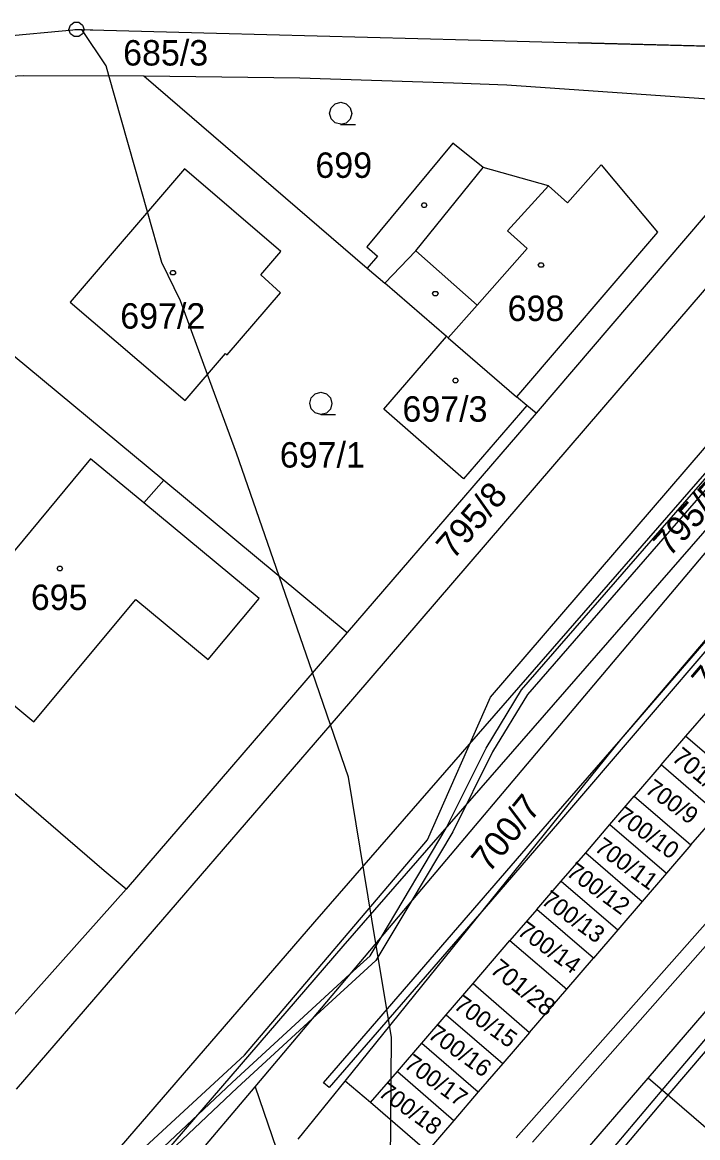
# Model space of a CAD drawing. Extents: x -759060 to -757386, y -1172273 to -1170948.
# Drawn here: x -757875.5 to -757830.3, y -1171110.1 to -1171035.6 of the extents above; entities that cross this region are included whole.
import ezdxf

# ---------------------------------------------------------------- set-up
doc = ezdxf.new("R2010")
doc.units = 0
for name, color, linetype in [('Vrstva 1', 7, 'Continuous'), ('Vrstva 11', 7, 'Continuous'), ('Vrstva 12', 7, 'Continuous'), ('Vrstva 13', 7, 'Continuous'), ('Vrstva 2', 7, 'Continuous'), ('Vrstva 3', 7, 'Continuous'), ('Vrstva 4', 7, 'Continuous'), ('Vrstva 5', 7, 'Continuous'), ('Vrstva 8', 7, 'Continuous')]:
    doc.layers.add(name, color=color, linetype=linetype)

msp = doc.modelspace()

# ---------------------------------------------------------------- linework, layer by layer
at = {"layer": 'Vrstva 1'}
for p, q in [((-757878.07, -1171036.63), (-757871.88, -1171036.05)), ((-757871.88, -1171036.05), (-757870.06, -1171036.1)), ((-757870.06, -1171036.1), (-757862.52, -1171036.3)), ((-757862.52, -1171036.3), (-757845.69, -1171036.74)), ((-757845.69, -1171036.74), (-757838.3, -1171036.94)), ((-757829.7, -1171037.17), (-757838.3, -1171036.94)), ((-757817.18, -1171038.67), (-757834.58, -1171058.91)), ((-757883.92, -1171039.55), (-757875.44, -1171039.12)), ((-757875.44, -1171039.12), (-757867.39, -1171039.14)), ((-757867.39, -1171039.14), (-757852.43, -1171052)), ((-757867.39, -1171039.14), (-757856.95, -1171039.29)), ((-757856.95, -1171039.29), (-757846.67, -1171039.62)), ((-757846.67, -1171039.62), (-757843.09, -1171039.74)), ((-757843.09, -1171039.74), (-757823.55, -1171041.12)), ((-757823.55, -1171041.12), (-757841.14, -1171061.7)), ((-757844.19, -1171080.69), (-757811.7, -1171042.9)), ((-757846.7, -1171043.65), (-757852.46, -1171050.58)), ((-757844.68, -1171045.28), (-757846.7, -1171043.65)), ((-757864.66, -1171045.37), (-757872.3, -1171054.27)), ((-757858.22, -1171050.9), (-757864.66, -1171045.37)), ((-757840.31, -1171046.51), (-757844.68, -1171045.28)), ((-757836.79, -1171045.1), (-757839.04, -1171047.64)), ((-757836.79, -1171045.1), (-757833.02, -1171049.61)), ((-757839.04, -1171047.64), (-757840.31, -1171046.51)), ((-757886.75, -1171049.03), (-757866.05, -1171066.19)), ((-757833.02, -1171049.61), (-757842.45, -1171060.61)), ((-757859.55, -1171052.46), (-757858.22, -1171050.9)), ((-757852.46, -1171050.58), (-757851.74, -1171051.2)), ((-757851.74, -1171051.2), (-757852.43, -1171052)), ((-757858.24, -1171053.66), (-757859.55, -1171052.46)), ((-757852.43, -1171052), (-757851.26, -1171053.01)), ((-757847.13, -1171056.57), (-757851.26, -1171053.01)), ((-757861.81, -1171057.81), (-757858.24, -1171053.66)), ((-757872.3, -1171054.27), (-757864.62, -1171060.86)), ((-757851.33, -1171061.43), (-757847.13, -1171056.57)), ((-757847.02, -1171056.67), (-757847.13, -1171056.57)), ((-757847.02, -1171056.67), (-757842.45, -1171060.61)), ((-757864.62, -1171060.86), (-757861.92, -1171057.72)), ((-757861.92, -1171057.72), (-757861.81, -1171057.81)), ((-757834.58, -1171058.91), (-757854.38, -1171081.93)), ((-757841.76, -1171061.19), (-757842.45, -1171060.61)), ((-757845.99, -1171066.09), (-757851.33, -1171061.43)), ((-757841.76, -1171061.19), (-757845.99, -1171066.09)), ((-757841.14, -1171061.7), (-757841.76, -1171061.19)), ((-757841.14, -1171061.7), (-757853.78, -1171076.37)), ((-757859.93, -1171106.73), (-757823.57, -1171063.62)), ((-757870.94, -1171064.75), (-757879.36, -1171074.88)), ((-757867.37, -1171067.7), (-757870.94, -1171064.75)), ((-757867.37, -1171067.7), (-757866.05, -1171066.19)), ((-757866.05, -1171066.19), (-757853.78, -1171076.37)), ((-757835.44, -1171083.49), (-757824.84, -1171071.19)), ((-757853.78, -1171076.37), (-757868.57, -1171093.52)), ((-757848.4, -1171090.22), (-757844.19, -1171080.69)), ((-757831.12, -1171083.3), (-757829.46, -1171081.38)), ((-757854.38, -1171081.93), (-757875.93, -1171106.9)), ((-757853.91, -1171106.35), (-757835.44, -1171083.49)), ((-757832.77, -1171085.22), (-757831.12, -1171083.3)), ((-757831.12, -1171083.3), (-757827.33, -1171086.56)), ((-757870.04, -1171092.3), (-757878.36, -1171085.13)), ((-757832.77, -1171085.22), (-757834.57, -1171087.3)), ((-757828.98, -1171088.48), (-757832.77, -1171085.22)), ((-757836.2, -1171089.2), (-757834.57, -1171087.3)), ((-757834.57, -1171087.3), (-757830.78, -1171090.57)), ((-757830.78, -1171090.57), (-757828.98, -1171088.48)), ((-757837.82, -1171091.09), (-757836.2, -1171089.2)), ((-757836.2, -1171089.2), (-757832.41, -1171092.46)), ((-757860.64, -1171104.63), (-757848.4, -1171090.22)), ((-757839.46, -1171092.98), (-757837.82, -1171091.09)), ((-757837.82, -1171091.09), (-757834.04, -1171094.35)), ((-757830.78, -1171090.57), (-757832.41, -1171092.46)), ((-757868.57, -1171093.52), (-757870.04, -1171092.3)), ((-757832.41, -1171092.46), (-757834.04, -1171094.35)), ((-757841.09, -1171094.88), (-757839.46, -1171092.98)), ((-757839.46, -1171092.98), (-757835.67, -1171096.25)), ((-757879.86, -1171106.19), (-757868.57, -1171093.52)), ((-757841.09, -1171094.88), (-757842.89, -1171096.96)), ((-757837.3, -1171098.14), (-757841.09, -1171094.88)), ((-757834.04, -1171094.35), (-757835.67, -1171096.25)), ((-757835.67, -1171096.25), (-757837.3, -1171098.14)), ((-757845.36, -1171099.84), (-757842.89, -1171096.96)), ((-757842.89, -1171096.96), (-757839.09, -1171100.22)), ((-757833.65, -1171106.15), (-757825.72, -1171096.95)), ((-757839.09, -1171100.22), (-757837.3, -1171098.14)), ((-757847.16, -1171101.93), (-757845.36, -1171099.84)), ((-757845.36, -1171099.84), (-757841.58, -1171103.1)), ((-757841.58, -1171103.1), (-757839.09, -1171100.22)), ((-757848.79, -1171103.82), (-757847.16, -1171101.93)), ((-757847.16, -1171101.93), (-757843.37, -1171105.19)), ((-757841.58, -1171103.1), (-757843.37, -1171105.19)), ((-757850.42, -1171105.71), (-757848.79, -1171103.82)), ((-757848.79, -1171103.82), (-757845.01, -1171107.08)), ((-757879.19, -1171121.67), (-757860.64, -1171104.63)), ((-757843.37, -1171105.19), (-757845.01, -1171107.08)), ((-757852.22, -1171107.79), (-757850.42, -1171105.71)), ((-757850.42, -1171105.71), (-757846.64, -1171108.98)), ((-757839.65, -1171113.12), (-757833.65, -1171106.15)), ((-757829.14, -1171110.04), (-757833.65, -1171106.15)), ((-757866.75, -1171114.78), (-757859.93, -1171106.73)), ((-757859.93, -1171106.73), (-757858.23, -1171111.69)), ((-757857.06, -1171110.24), (-757853.91, -1171106.35)), ((-757852.22, -1171107.79), (-757853.91, -1171106.35)), ((-757845.01, -1171107.08), (-757846.64, -1171108.98)), ((-757848.43, -1171111.06), (-757852.22, -1171107.79)), ((-757846.64, -1171108.98), (-757848.43, -1171111.06))]:
    msp.add_line(p, q, dxfattribs=at)
at = {"layer": 'Vrstva 11'}
for p, q in [((-757878.07, -1171036.63), (-757871.88, -1171036.05)), ((-757871.88, -1171036.05), (-757871.53, -1171036.06)), ((-757869.91, -1171038.47), (-757871.53, -1171036.06)), ((-757871.53, -1171036.06), (-757870.06, -1171036.1)), ((-757870.06, -1171036.1), (-757862.52, -1171036.3)), ((-757862.52, -1171036.3), (-757845.69, -1171036.74)), ((-757845.69, -1171036.74), (-757838.3, -1171036.94)), ((-757838.3, -1171036.94), (-757826.57, -1171037.25)), ((-757869.72, -1171039.13), (-757869.91, -1171038.47)), ((-757867.13, -1171048.25), (-757869.72, -1171039.13)), ((-757866.18, -1171051.63), (-757867.13, -1171048.25)), ((-757864.92, -1171054.19), (-757866.18, -1171051.63)), ((-757863.11, -1171059.11), (-757864.92, -1171054.19)), ((-757861.17, -1171064.38), (-757863.11, -1171059.11)), ((-757858.33, -1171072.6), (-757861.17, -1171064.38)), ((-757856.09, -1171079.05), (-757858.33, -1171072.6)), ((-757853.68, -1171086.04), (-757856.09, -1171079.05)), ((-757851.85, -1171097.15), (-757853.68, -1171086.04)), ((-757850.82, -1171103.43), (-757851.85, -1171097.15)), ((-757850.89, -1171113.59), (-757850.82, -1171103.43))]:
    msp.add_line(p, q, dxfattribs=at)
at = {"layer": 'Vrstva 12'}
for p, q in [((-757864.66, -1171045.37), (-757872.3, -1171054.27)), ((-757858.22, -1171050.9), (-757864.66, -1171045.37)), ((-757836.79, -1171045.1), (-757839.04, -1171047.64)), ((-757836.79, -1171045.1), (-757833.02, -1171049.61)), ((-757843.05, -1171049.52), (-757840.31, -1171046.51)), ((-757839.04, -1171047.64), (-757840.31, -1171046.51)), ((-757841.73, -1171050.69), (-757843.05, -1171049.52)), ((-757833.02, -1171049.61), (-757842.45, -1171060.61)), ((-757859.55, -1171052.46), (-757858.22, -1171050.9)), ((-757845.08, -1171054.47), (-757841.73, -1171050.69)), ((-757858.24, -1171053.66), (-757859.55, -1171052.46)), ((-757861.81, -1171057.81), (-757858.24, -1171053.66)), ((-757872.3, -1171054.27), (-757864.62, -1171060.86)), ((-757845.08, -1171054.47), (-757847.02, -1171056.67)), ((-757851.33, -1171061.43), (-757847.13, -1171056.57)), ((-757847.02, -1171056.67), (-757847.13, -1171056.57)), ((-757847.02, -1171056.67), (-757842.45, -1171060.61)), ((-757847.02, -1171056.67), (-757842.45, -1171060.61)), ((-757864.62, -1171060.86), (-757861.92, -1171057.72)), ((-757861.92, -1171057.72), (-757861.81, -1171057.81)), ((-757841.76, -1171061.19), (-757842.45, -1171060.61)), ((-757845.99, -1171066.09), (-757851.33, -1171061.43)), ((-757841.76, -1171061.19), (-757845.99, -1171066.09)), ((-757870.94, -1171064.75), (-757879.36, -1171074.88)), ((-757867.37, -1171067.7), (-757870.94, -1171064.75)), ((-757859.66, -1171074.09), (-757867.37, -1171067.7)), ((-757863.07, -1171078.18), (-757859.66, -1171074.09)), ((-757874.74, -1171082.33), (-757867.91, -1171074.16)), ((-757867.91, -1171074.16), (-757863.07, -1171078.18)), ((-757877.91, -1171079.71), (-757874.74, -1171082.33))]:
    msp.add_line(p, q, dxfattribs=at)
at = {"layer": 'Vrstva 13'}
for p, q in [((-757842.11, -1171080.2), (-757821.43, -1171056.42)), ((-757821.05, -1171056.74), (-757841.71, -1171080.5)), ((-757855.95, -1171095.7), (-757822.59, -1171057.41)), ((-757820.69, -1171059.05), (-757854.07, -1171097.34)), ((-757825.9, -1171073.03), (-757839.58, -1171088.99)), ((-757835.44, -1171083.49), (-757826.28, -1171072.71)), ((-757844.49, -1171084.1), (-757842.11, -1171080.2)), ((-757841.71, -1171080.5), (-757844.05, -1171084.34)), ((-757839.96, -1171088.67), (-757835.44, -1171083.49)), ((-757847.16, -1171089.45), (-757844.49, -1171084.1)), ((-757844.05, -1171084.34), (-757846.72, -1171089.69)), ((-757855.36, -1171106.47), (-757839.96, -1171088.67)), ((-757839.58, -1171088.99), (-757844.2, -1171094.34)), ((-757851.51, -1171096.75), (-757847.16, -1171089.45)), ((-757846.72, -1171089.69), (-757849.52, -1171094.39)), ((-757842.47, -1171110.16), (-757823.86, -1171089.09)), ((-757823.44, -1171090.12), (-757841.38, -1171110.44)), ((-757844.2, -1171094.34), (-757854.98, -1171106.79)), ((-757849.52, -1171094.39), (-757851.85, -1171098.3)), ((-757871.05, -1171113.19), (-757855.95, -1171095.7)), ((-757852.25, -1171097.98), (-757851.51, -1171096.75)), ((-757854.07, -1171097.34), (-757869.15, -1171114.83)), ((-757853.59, -1171099.21), (-757852.25, -1171097.98)), ((-757851.85, -1171098.3), (-757856.11, -1171102.2)), ((-757861.47, -1171106.44), (-757853.59, -1171099.21)), ((-757856.11, -1171102.2), (-757861.13, -1171106.8)), ((-757832.7, -1171106.97), (-757828.47, -1171101.98)), ((-757828.09, -1171102.32), (-757832.32, -1171107.3)), ((-757873.6, -1171117.87), (-757861.47, -1171106.44)), ((-757861.13, -1171106.8), (-757873.26, -1171118.23)), ((-757854.98, -1171106.79), (-757855.36, -1171106.47)), ((-757836.32, -1171111.25), (-757832.7, -1171106.97)), ((-757832.32, -1171107.3), (-757835.8, -1171111.41)), ((-757832.32, -1171107.3), (-757832.7, -1171106.97)), ((-757832.7, -1171106.97), (-757832.32, -1171107.3))]:
    msp.add_line(p, q, dxfattribs=at)
at = {"layer": 'Vrstva 3'}
for points in [[(-757854.2, -1171042.39), (-757854.58, -1171042.29), (-757854.85, -1171042.02), (-757854.95, -1171041.65), (-757854.85, -1171041.28), (-757854.58, -1171041.01), (-757854.21, -1171040.91), (-757853.84, -1171041.01), (-757853.57, -1171041.28), (-757853.47, -1171041.66), (-757853.57, -1171042.04), (-757853.84, -1171042.31), (-757854.22, -1171042.41), (-757853.22, -1171042.41)], [(-757855.53, -1171061.78), (-757855.91, -1171061.68), (-757856.18, -1171061.41), (-757856.28, -1171061.04), (-757856.18, -1171060.67), (-757855.91, -1171060.4), (-757855.54, -1171060.3), (-757855.17, -1171060.4), (-757854.9, -1171060.67), (-757854.8, -1171061.05), (-757854.9, -1171061.43), (-757855.17, -1171061.7), (-757855.55, -1171061.8), (-757854.55, -1171061.8)]]:
    msp.add_lwpolyline(points, dxfattribs=at)
at = {"layer": 'Vrstva 4'}
for p, q in [((-757849.18, -1171050.84), (-757844.68, -1171045.28)), ((-757843.05, -1171049.52), (-757840.31, -1171046.51)), ((-757841.73, -1171050.69), (-757843.05, -1171049.52)), ((-757849.18, -1171050.84), (-757851.26, -1171053.01)), ((-757849.18, -1171050.84), (-757845.08, -1171054.47)), ((-757845.08, -1171054.47), (-757841.73, -1171050.69)), ((-757845.08, -1171054.47), (-757847.02, -1171056.67)), ((-757859.66, -1171074.09), (-757867.37, -1171067.7)), ((-757863.07, -1171078.18), (-757859.66, -1171074.09)), ((-757874.74, -1171082.33), (-757867.91, -1171074.16)), ((-757867.91, -1171074.16), (-757863.07, -1171078.18)), ((-757877.91, -1171079.71), (-757874.74, -1171082.33))]:
    msp.add_line(p, q, dxfattribs=at)
at = {"layer": 'Vrstva 5'}
for points in [[(-757848.54, -1171047.65), (-757848.45, -1171047.8), (-757848.54, -1171047.95), (-757848.72, -1171047.95), (-757848.81, -1171047.8), (-757848.72, -1171047.65)], [(-757840.72, -1171051.65), (-757840.63, -1171051.8), (-757840.72, -1171051.95), (-757840.9, -1171051.95), (-757840.99, -1171051.8), (-757840.9, -1171051.65)], [(-757865.34, -1171052.16), (-757865.25, -1171052.31), (-757865.34, -1171052.46), (-757865.52, -1171052.46), (-757865.61, -1171052.31), (-757865.52, -1171052.16)], [(-757847.79, -1171053.56), (-757847.7, -1171053.71), (-757847.79, -1171053.86), (-757847.97, -1171053.86), (-757848.06, -1171053.71), (-757847.97, -1171053.56)], [(-757846.45, -1171059.37), (-757846.36, -1171059.52), (-757846.45, -1171059.67), (-757846.63, -1171059.67), (-757846.72, -1171059.52), (-757846.63, -1171059.37)], [(-757872.9, -1171071.94), (-757872.81, -1171072.09), (-757872.9, -1171072.24), (-757873.08, -1171072.24), (-757873.17, -1171072.09), (-757873.08, -1171071.94)]]:
    msp.add_lwpolyline(points, close=True, dxfattribs=at)
at = {"layer": 'Vrstva 8'}
msp.add_line((-757872, -1171036.05), (-757871.76, -1171036.05), dxfattribs=at)
msp.add_lwpolyline([(-757871.73, -1171035.57), (-757871.48, -1171035.75), (-757871.38, -1171036.04), (-757871.48, -1171036.33), (-757871.73, -1171036.51), (-757872.04, -1171036.51), (-757872.29, -1171036.33), (-757872.39, -1171036.04), (-757872.29, -1171035.75), (-757872.04, -1171035.57)], close=True, dxfattribs=at)

# ---------------------------------------------------------------- texts
at = {"layer": 'Vrstva 2'}
for s, p in [('685/3', (-757868.764, -1171038.46)), ('699', (-757855.904, -1171045.97)), ('698', (-757843.044, -1171055.54)), ('697/2', (-757868.957, -1171056.05)), ('697/3', (-757850.08, -1171062.27)), ('697/1', (-757858.285, -1171065.34)), ('695', (-757874.941, -1171074.86))]:
    msp.add_text(s, height=1.7, dxfattribs=at).set_placement(p)
for s, height, rotation, p in [('795/8', 1.7, 49.15978, (-757846.683, -1171071.548)), ('795/5', 1.7, 47.72738, (-757832.215, -1171071.38)), ('701/33', 1.7, 49.61814, (-757829.589, -1171080.478)), ('701/29', 1.2, 320.398, (-757832.138, -1171084.862)), ('700/9', 1.14, 324.00763, (-757833.92, -1171087.012)), ('700/7', 1.7, 51.05054, (-757844.291, -1171092.509)), ('700/10', 1.14, 324.00763, (-757835.89, -1171088.837)), ('700/11', 1.14, 324.00763, (-757837.306, -1171090.904)), ('700/12', 1.14, 324.00763, (-757839.185, -1171092.558)), ('700/13', 1.14, 324.00763, (-757840.862, -1171094.453)), ('700/14', 1.14, 324.00763, (-757842.465, -1171096.507)), ('701/28', 1.2, 321.42932, (-757844.293, -1171099.036)), ('700/15', 1.14, 324.00763, (-757846.721, -1171101.449)), ('700/16', 1.14, 324.00763, (-757848.445, -1171103.407)), ('700/17', 1.14, 324.00763, (-757850.043, -1171105.393)), ('700/18', 1.14, 324.00763, (-757851.766, -1171107.289))]:
    msp.add_text(s, height=height, rotation=rotation, dxfattribs=at).set_placement(p)

doc.saveas('drawing.dxf')
